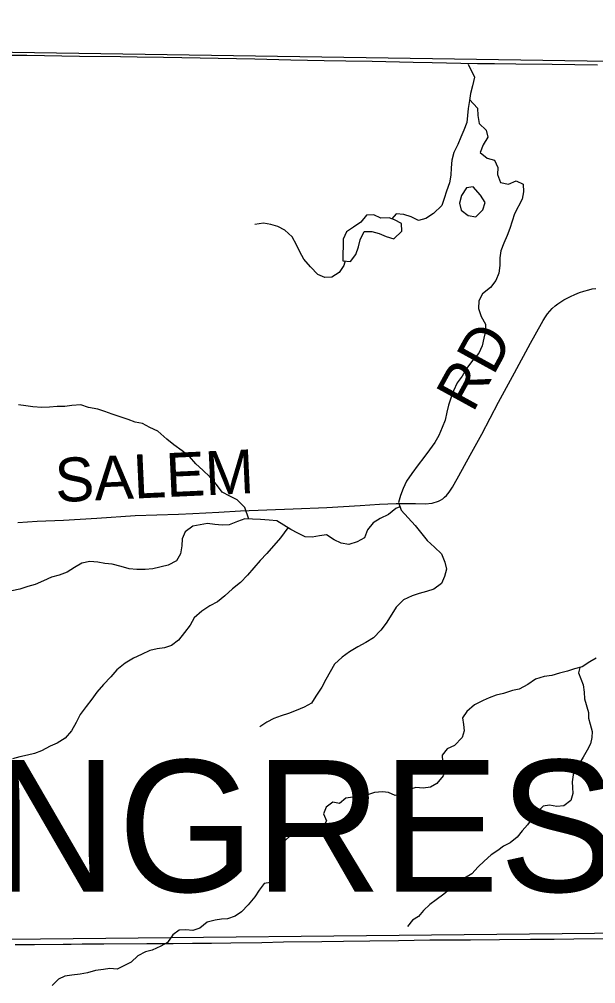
# Model space of a CAD drawing. Extents: x 1985906 to 2360102, y 891258 to 1222054.
# Drawn here: x 2087333 to 2091272, y 1083479 to 1090072 of the extents above; entities that cross this region are included whole.
import ezdxf

# ---------------------------------------------------------------- set-up
doc = ezdxf.new("R2010")
doc.units = 0
for name, color, linetype in [('GM_X_Adjacent_County', 7, 'Continuous'), ('GM_X_County', 7, 'Continuous'), ('GM_X_County_Road', 7, 'Continuous'), ('GM_X_County_Road_Text', 7, 'Continuous'), ('GM_X_Minor_Lake', 7, 'Continuous'), ('GM_X_Minor_River', 7, 'Continuous'), ('GM_X_Section', 7, 'Continuous'), ('GM_X_Township', 7, 'Continuous'), ('GM_X_Township_Road', 7, 'Continuous'), ('GM_X_Township_Text', 7, 'Continuous')]:
    doc.layers.add(name, color=color, linetype=linetype)

msp = doc.modelspace()

# ---------------------------------------------------------------- linework, layer by layer
at = {"layer": 'GM_X_Adjacent_County'}
msp.add_lwpolyline([(2068676.9, 1090072), (2070831.7, 1090054.3), (2071379.5, 1090058.7), (2072191.8, 1090056.1), (2076166.2, 1089991.2), (2079512.8, 1089938.5), (2083902.6, 1089896.2), (2084803.1, 1089885.3), (2084867.6, 1089884.3), (2091363.3, 1089785.7), (2096607.4, 1089692.6), (2098147.4, 1089653.7), (2105015.1, 1089609.2), (2106583.4, 1089599.1), (2107472.4, 1089593.9), (2107997.4, 1089590.9), (2112770.4, 1089563.2), (2114136.9, 1089555.3), (2118148.3, 1089525.8), (2120135.8, 1089511.2), (2123152.1, 1089498.8), (2136278, 1089412.3)], dxfattribs=at)
at = {"layer": 'GM_X_County'}
msp.add_lwpolyline([(2071181.7, 1067473.1), (2071270.7, 1069576.7), (2071304.4, 1070159.8), (2071255.1, 1071443.9), (2071122.1, 1077956.3), (2071118.8, 1078116.2), (2071029.1, 1081481.6), (2070976.1, 1083467.6), (2070963.8, 1084056.1), (2070912.4, 1086526.5), (2070831.7, 1090054.3), (2071379.5, 1090058.7), (2072191.8, 1090056.1), (2076166.2, 1089991.2), (2079512.8, 1089938.5), (2083902.6, 1089896.2), (2084803.1, 1089885.3), (2084867.6, 1089884.3), (2091363.3, 1089785.7), (2096607.4, 1089692.6), (2098147.4, 1089653.7), (2105015.1, 1089609.2), (2106583.4, 1089599.1), (2107472.4, 1089593.9)], dxfattribs=at)
at = {"layer": 'GM_X_County_Road'}
for points in [[(2087187, 1089826.4), (2087383.9, 1089826), (2087744.6, 1089818.9), (2088023.4, 1089817.1), (2088137.6, 1089816.3), (2088319, 1089813.8), (2088941.7, 1089801.4), (2089187.6, 1089794.6), (2089417.2, 1089791), (2089564.7, 1089788.5), (2089744.8, 1089785), (2090023.6, 1089778.8), (2090154.4, 1089776.2), (2090350.4, 1089772.8), (2090464.2, 1089770.3), (2090580.5, 1089768.8), (2090727.5, 1089766.8), (2090974.2, 1089764.1), (2091284.7, 1089760.6)], [(2087323, 1086631.6), (2087453.8, 1086641.8), (2087633.9, 1086648.4), (2087863.1, 1086662.3), (2088124.9, 1086679.1), (2088272.5, 1086685), (2088419.9, 1086689.6), (2088517.8, 1086694.4), (2088697.1, 1086703.3), (2088844.4, 1086710.6), (2089205.1, 1086725.1), (2089434.5, 1086733.9), (2089549, 1086740.2), (2089663.2, 1086748.4), (2089793.9, 1086757.3), (2089908.8, 1086762.3), (2090040.3, 1086760.9), (2090105.6, 1086760), (2090153.7, 1086764.8), (2090169, 1086768), (2090184.3, 1086773.3), (2090198.3, 1086778.3), (2090212.4, 1086785.2), (2090226.5, 1086794.2), (2090239.9, 1086804.5), (2090253.4, 1086817.5), (2090262, 1086828.5), (2090270.9, 1086839.6), (2090280.9, 1086854), (2090293.9, 1086873.3), (2090304.5, 1086894.1), (2090336.1, 1086951.1), (2090415.4, 1087093.2), (2090494.3, 1087236.6), (2090608.5, 1087454.5), (2090718.1, 1087655.6), (2090827.3, 1087857), (2090857.8, 1087914.4), (2090912.8, 1088013.8), (2090928.3, 1088037.7), (2090943.5, 1088058.9), (2090958.3, 1088077.4), (2090974.4, 1088095), (2090994.4, 1088112.9), (2091012.6, 1088126.7), (2091033.6, 1088140.8), (2091055.3, 1088154.2), (2091099, 1088177.5), (2091129.3, 1088191), (2091161.3, 1088203.4), (2091191.6, 1088213.7), (2091224.3, 1088223), (2091248.3, 1088228.5), (2091273.8, 1088232.6)]]:
    msp.add_lwpolyline(points, dxfattribs=at)
at = {"layer": 'GM_X_Minor_Lake'}
for p, q in [((2090485.9, 1088870.7), (2090434.5, 1088925.6)), ((2089897, 1088699.9), (2089860.3, 1088713.8))]:
    msp.add_line(p, q, dxfattribs=at)
for points in [[(2090434.5, 1088925.6), (2090388.2, 1088920.2), (2090355.3, 1088868.5), (2090340.5, 1088814.4), (2090351.8, 1088766.1), (2090401.5, 1088731.3), (2090453.6, 1088720.5), (2090500.5, 1088770.1), (2090517.3, 1088820.1), (2090485.9, 1088870.7)], [(2089860.3, 1088713.8), (2089802.8, 1088713.2), (2089754.9, 1088736), (2089706.7, 1088732.6), (2089667.8, 1088685), (2089617.1, 1088651.5), (2089568.5, 1088620), (2089545.6, 1088568.1), (2089543.5, 1088421.5), (2089595.7, 1088416.8), (2089632.5, 1088464.5), (2089651.3, 1088516.5), (2089662.1, 1088564.5), (2089689, 1088620.4), (2089743.2, 1088621.7), (2089793.2, 1088606.9), (2089841.1, 1088586.2), (2089893.1, 1088571.4), (2089948.1, 1088622.9), (2089944.8, 1088675.2), (2089897, 1088699.9)]]:
    msp.add_lwpolyline(points, dxfattribs=at)
at = {"layer": 'GM_X_Minor_River'}
for points in [[(2090400.1, 1089766.1), (2090443.2, 1089676.6), (2090430.3, 1089616.6), (2090415.5, 1089564.6), (2090408.8, 1089516.4), (2090400, 1089462.3), (2090395.3, 1089414.2), (2090392.6, 1089366), (2090371.7, 1089314.1), (2090351, 1089266.2), (2090330.2, 1089216.2), (2090303.3, 1089160.4), (2090288.5, 1089108.4), (2090283.7, 1089056.2), (2090281, 1089006), (2090272.2, 1088953.9), (2090253.3, 1088898), (2090236.5, 1088848), (2090219.8, 1088800), (2090162.7, 1088744.5), (2090112, 1088711.1), (2090061.6, 1088695.7), (2090011.8, 1088720.5), (2089959.8, 1088737.2), (2089907.6, 1088742), (2089878.2, 1088707)], [(2090438.1, 1089735.8), (2090437.4, 1089735.6)], [(2090409.9, 1089524.1), (2090464.3, 1089465.5), (2090467.6, 1089413.2), (2090476.8, 1089358.9), (2090524.4, 1089314), (2090535.7, 1089265.7), (2090502.9, 1089213.9), (2090482, 1089162), (2090529.7, 1089123.2), (2090581.7, 1089108.4), (2090603.1, 1089059.9), (2090600.4, 1089009.8), (2090621.7, 1088957.3), (2090675.7, 1088944.5), (2090728.3, 1088967.9), (2090776.2, 1088945.1), (2090779.4, 1088892.9), (2090768.7, 1088842.8), (2090717, 1088743.1), (2090700.2, 1088691.1), (2090685.4, 1088641.1), (2090666.7, 1088593.1), (2090643.8, 1088541.2), (2090623, 1088489.3), (2090616.3, 1088441.2), (2090617.6, 1088389), (2090610.8, 1088336.8), (2090590, 1088286.9), (2090553.1, 1088239.2), (2090498.3, 1088195.8), (2090473.5, 1088147.9), (2090470.7, 1088095.7), (2090490.1, 1088041.2), (2090519.4, 1087988.6), (2090518.7, 1087940.4), (2090508, 1087892.4), (2090497.2, 1087840.3), (2090472.4, 1087790.4), (2090433.5, 1087740.8), (2090388.5, 1087685.1), (2090359.7, 1087633.3), (2090324.8, 1087585.6), (2090300, 1087531.7), (2090283.2, 1087481.7), (2090266.4, 1087433.7), (2090255.7, 1087385.7), (2090242.9, 1087331.6), (2090222.1, 1087281.7), (2090201.2, 1087227.8), (2090172.4, 1087179.9), (2090135.5, 1087128.2), (2090096.6, 1087076.5), (2090059.8, 1087026.8), (2090014.7, 1086967.2), (2089979.8, 1086915.4), (2089957, 1086865.5), (2089938.3, 1086817.6), (2089923.5, 1086767.6), (2089942.8, 1086717.1), (2089990.3, 1086664.3), (2090037.7, 1086611.4), (2090120.6, 1086509.9), (2090170.2, 1086463), (2090217.7, 1086418.2), (2090241, 1086361.6), (2090252.4, 1086313.3), (2090239.6, 1086263.2), (2090218.8, 1086215.3), (2090166, 1086175.9), (2090115.6, 1086160.5), (2090065.2, 1086147.1), (2090016.8, 1086131.7), (2089958.1, 1086104.4), (2089909.2, 1086052.8), (2089878.4, 1086005), (2089839.3, 1085943.3), (2089804.5, 1085895.6), (2089753.6, 1085844), (2089700.9, 1085810.6), (2089646.2, 1085781.2), (2089589.5, 1085747.8), (2089538.8, 1085712.4), (2089487.9, 1085662.9), (2089457, 1085611.1), (2089428.1, 1085559.2), (2089401.3, 1085505.4), (2089360.2, 1085443.7), (2089329.4, 1085395.9), (2089280.8, 1085370.4), (2089224.3, 1085347.1), (2089173.7, 1085325.7), (2089123.3, 1085310.3), (2089072.9, 1085292.9), (2089024.3, 1085267.4), (2088975.6, 1085234)], [(2089560.2, 1088420), (2089551.1, 1088389.3), (2089518.3, 1088341.5), (2089469.6, 1088310.1), (2089421.4, 1088306.7), (2089373.5, 1088327.4), (2089322, 1088380.3), (2089278.5, 1088431.1), (2089249.2, 1088481.7), (2089227.8, 1088530.2), (2089198.4, 1088584.8), (2089146.8, 1088629.7), (2089099, 1088656.5), (2089051, 1088669.2), (2089000.9, 1088677.9), (2088942.5, 1088668.6)], [(2088900.8, 1086655.8), (2088874.6, 1086733.5), (2088821.1, 1086786.5), (2088771.3, 1086811.2), (2088719.5, 1086840.1), (2088680, 1086890.8), (2088634.6, 1086943.6), (2088587.1, 1086990.5), (2088539.5, 1087033.3), (2088496, 1087082.1), (2088446.3, 1087120.9), (2088388.7, 1087161.8), (2088341, 1087200.6), (2088279.6, 1087255.7), (2088225.7, 1087282.5), (2088175.9, 1087309.3), (2088125.8, 1087318), (2088077.9, 1087336.7), (2088021.9, 1087353.5), (2087967.9, 1087372.3), (2087918, 1087391.1), (2087870, 1087405.8), (2087805.9, 1087418.7), (2087753.9, 1087435.5), (2087691.6, 1087432.3), (2087643.3, 1087424.9), (2087591.1, 1087425.6), (2087538.8, 1087420.3), (2087486.6, 1087419), (2087424.4, 1087423.8), (2087376.3, 1087428.5), (2087328.2, 1087437.2)], [(2089934.7, 1086738.3), (2089906.8, 1086727.6), (2089856, 1086686.1), (2089799.4, 1086658.8), (2089750.8, 1086629.3), (2089711.9, 1086581.6), (2089691.1, 1086527.7), (2089642.5, 1086500.2), (2089584, 1086480.9), (2089531.9, 1086489.7), (2089484, 1086512.4), (2089432.3, 1086547.3), (2089384, 1086539.9), (2089333.7, 1086532.5), (2089285.5, 1086533.2), (2089235.6, 1086558), (2089187.8, 1086584.7), (2089140, 1086613.5), (2089092.2, 1086644.2), (2089040.1, 1086648.9), (2088981.9, 1086651.8), (2088925.7, 1086654.5), (2088873.5, 1086657.2), (2088823, 1086637.8), (2088766.5, 1086616.5), (2088718.2, 1086613.1), (2088668.1, 1086617.8), (2088620, 1086624.5), (2088569.7, 1086617.1), (2088519.3, 1086605.8), (2088466.5, 1086568.3), (2088445.8, 1086520.4), (2088443.1, 1086472.2), (2088434.3, 1086418.1), (2088407.5, 1086370.3), (2088350.8, 1086340.9), (2088246, 1086314.2), (2088193.7, 1086310.9), (2088135.5, 1086309.7), (2088083.3, 1086314.4), (2088029.3, 1086331.2), (2087967.3, 1086346.1), (2087917.1, 1086350.8), (2087869.1, 1086361.5), (2087814.9, 1086366.2), (2087760.5, 1086352.9), (2087709.9, 1086323.5), (2087659.2, 1086292), (2087604.7, 1086272.7), (2087552.3, 1086257.3), (2087497.7, 1086233.9), (2087441.1, 1086208.6), (2087390.7, 1086195.2), (2087336.2, 1086175.9), (2087281.8, 1086164.5)], [(2089169.2, 1086595.9), (2089118.7, 1086527.4), (2089024.8, 1086420.2), (2088979.9, 1086372.6), (2088935, 1086323), (2088892.1, 1086271.4), (2088845.2, 1086221.8), (2088790.3, 1086178.4), (2088737.4, 1086130.9), (2088686.6, 1086089.4), (2088636, 1086062), (2088581.3, 1086026.5), (2088528.4, 1085981.1), (2088499.5, 1085929.2), (2088462.7, 1085879.5), (2088421.8, 1085827.8), (2088373, 1085790.4), (2088324.6, 1085774.9), (2088274.3, 1085767.6), (2088225.9, 1085756.2), (2088167.3, 1085728.9), (2088112.7, 1085703.5), (2088056, 1085670.1), (2087999.1, 1085624.7), (2087958.2, 1085577), (2087907.3, 1085525.5), (2087862.3, 1085471.9), (2087829.5, 1085424.1), (2087790.7, 1085374.4), (2087749.7, 1085318.8), (2087720.8, 1085264.9), (2087689.8, 1085207.1), (2087647, 1085157.5), (2087592.3, 1085124.1), (2087543.7, 1085102.6), (2087485, 1085071.3), (2087436.6, 1085053.9), (2087388.2, 1085042.5), (2087335.8, 1085029.1), (2087285.4, 1085015.7)], [(2091276, 1085705), (2091231.4, 1085679.5), (2091178.7, 1085646.1), (2091126.3, 1085630.7), (2091079.9, 1085615.3), (2091025.4, 1085602), (2090973, 1085586.6), (2090920.7, 1085579.3), (2090860.1, 1085560), (2090807.4, 1085524.6), (2090748.7, 1085493.2), (2090704.4, 1085483.8), (2090641.8, 1085462.5), (2090591.5, 1085451.2), (2090545, 1085433.7), (2090502.6, 1085414.2), (2090443.9, 1085384.9), (2090391, 1085339.4), (2090362.3, 1085295.6), (2090369.7, 1085251.3), (2090373.1, 1085207.1), (2090360.3, 1085161.1), (2090307.4, 1085107.6), (2090256.8, 1085084.1), (2090222, 1085040.4), (2090225.5, 1084998.2), (2090244.8, 1084949.8), (2090230.1, 1084899.8), (2090187.2, 1084848.1), (2090142.6, 1084822.6), (2090092.3, 1084815.2), (2090042.1, 1084819.9), (2089999.8, 1084806.5), (2089951.1, 1084771), (2089902.8, 1084765.6), (2089856.9, 1084786.3), (2089814.8, 1084790.9), (2089760.5, 1084785.6), (2089712.1, 1084770.2), (2089655.6, 1084756.9), (2089613.4, 1084755.4), (2089565.1, 1084748.1), (2089520.4, 1084710.5), (2089476.3, 1084719.1), (2089429.7, 1084685.6), (2089410.9, 1084639.7), (2089432.4, 1084593.2), (2089409.7, 1084551.3), (2089362.8, 1084503.8), (2089320.5, 1084498.3), (2089276.5, 1084506.9), (2089226.3, 1084509.6), (2089179.8, 1084486.1), (2089133, 1084444.6), (2089102.2, 1084398.8), (2089107.6, 1084356.6), (2089106.9, 1084306.4), (2089102.2, 1084260.2), (2089085.5, 1084214.3), (2089050.7, 1084170.6), (2089006.5, 1084165.1), (2088971.7, 1084119.4), (2088942.9, 1084073.6), (2088895.9, 1084018), (2088851, 1083970.4), (2088808.4, 1083940.9), (2088756, 1083923.5), (2088713.7, 1083920.1), (2088671.4, 1083912.6), (2088617, 1083899.3), (2088566.2, 1083857.8), (2088517.8, 1083842.4), (2088471.7, 1083847), (2088425.5, 1083845.6), (2088382.8, 1083812.1), (2088345.9, 1083760.3), (2088299.4, 1083734.8), (2088240.7, 1083707.5), (2088194.4, 1083698.1), (2088141.8, 1083668.7), (2088097, 1083627.1), (2088001.9, 1083578.2), (2087951.7, 1083582.9), (2087907.4, 1083575.4), (2087853.1, 1083570.1), (2087798.7, 1083552.8), (2087748.4, 1083545.4), (2087692, 1083538.2), (2087643.7, 1083530.8)], [(2091162.7, 1085641.4), (2091154, 1085604.2), (2091171.5, 1085563.8), (2091187, 1085521.5), (2091194.3, 1085473.2), (2091195.6, 1085427), (2091222.4, 1085334.2), (2091223.9, 1085294), (2091233.3, 1085253.7), (2091248.7, 1085203.3), (2091246.1, 1085163.2), (2091237.4, 1085119.1), (2091214.7, 1085075.3), (2091185.9, 1085027.4), (2091161.2, 1084985.6), (2091136.5, 1084945.8), (2091117.9, 1084905.9), (2091111.2, 1084859.8), (2091112.6, 1084819.6), (2091116.1, 1084779.4), (2091103.3, 1084731.3), (2091054.6, 1084695.8), (2091006.3, 1084690.5), (2090956.2, 1084699.2), (2090914, 1084691.7), (2090873.3, 1084654.1), (2090838.5, 1084608.4), (2090805.7, 1084564.6), (2090769, 1084525), (2090736.2, 1084481.2), (2090687.4, 1084441.7), (2090642.9, 1084420.2), (2090602.3, 1084388.6), (2090557.7, 1084359.1), (2090510.9, 1084317.6), (2090468.2, 1084278), (2090425.3, 1084230.4), (2090374.7, 1084200.9), (2090321.9, 1084161.5), (2090275.2, 1084126), (2090234.5, 1084090.3), (2090181.8, 1084052.9), (2090139.1, 1084021.3), (2090096.4, 1083979.8), (2090061.6, 1083938.1), (2090021.1, 1083912.5), (2089986.3, 1083870.8)], [(2087643.7, 1083530.8), (2087601.2, 1083509.3), (2087558.4, 1083465.7)]]:
    msp.add_lwpolyline(points, dxfattribs=at)
at = {"layer": 'GM_X_Section'}
msp.add_lwpolyline([(2086360.8, 1083775.4), (2091710.1, 1083829.5), (2091802.2, 1078474.5), (2086468.8, 1078446.5)], close=True, dxfattribs=at)
at = {"layer": 'GM_X_Township'}
msp.add_lwpolyline([(2071181.7, 1067473.1), (2071270.7, 1069576.7), (2071304.4, 1070159.8), (2071255.1, 1071443.9), (2071122.1, 1077956.3), (2071118.8, 1078116.2), (2071029.1, 1081481.6), (2070976.1, 1083467.6), (2070963.8, 1084056.1), (2070912.4, 1086526.5), (2070831.7, 1090054.3), (2071379.5, 1090058.7), (2072191.8, 1090056.1), (2076166.2, 1089991.2), (2079512.8, 1089938.5), (2083902.6, 1089896.2), (2084803.1, 1089885.3), (2084867.6, 1089884.3), (2091363.3, 1089785.7), (2096607.4, 1089692.6), (2098147.4, 1089653.7), (2105015.1, 1089609.2), (2106583.4, 1089599.1), (2107472.4, 1089593.9)], dxfattribs=at)
at = {"layer": 'GM_X_Township_Road'}
msp.add_lwpolyline([(2087304.7, 1083746.7), (2087435.8, 1083747.5), (2087631.6, 1083748.3), (2087687.2, 1083750.1), (2087762, 1083751), (2087909.5, 1083751), (2088204.8, 1083753.4), (2088385.1, 1083755), (2088516.1, 1083756.7), (2088647.1, 1083757), (2088778.2, 1083758.4), (2088991.4, 1083761.4), (2089138.9, 1083764.3), (2089400.7, 1083767.3), (2089548.3, 1083769.1), (2089728.7, 1083771.4), (2089925.3, 1083775.5), (2090139.2, 1083777.9), (2090280.8, 1083779.7), (2090416.9, 1083779.3), (2090613.7, 1083780.8), (2090827, 1083782.8), (2090987.7, 1083784.3), (2091122, 1083785), (2091465.9, 1083788.8)], dxfattribs=at)

# ---------------------------------------------------------------- texts
at = {"layer": 'GM_X_County_Road_Text'}
for s, rotation, p in [('RD', 61.23294, (2090432.8, 1087376.2)), ('SALEM', 2.63958, (2087583.4, 1086770.7))]:
    msp.add_text(s, height=300, rotation=rotation, dxfattribs=at).set_placement(p)
at = {"layer": 'GM_X_Township_Text'}
msp.add_text('CONGRESS', height=900, rotation=0.00001, dxfattribs=at).set_placement((2085331.1, 1084107.8))

doc.saveas('drawing.dxf')
